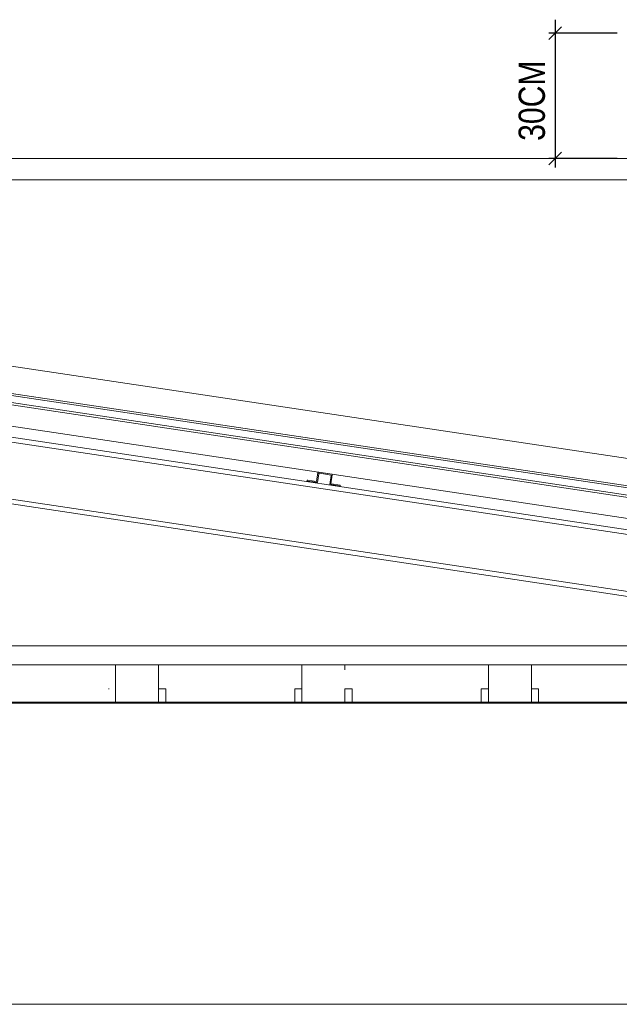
# Model space of a CAD drawing. Header units: millimetres. Extents: x -16331 to -10174, y -4135 to -3584.
# Tile 350 of 456: x -10261.29 to -10256.27, y -3959.25 to -3951.01. Entities that reach past the tile are written whole.
import ezdxf

# ---------------------------------------------------------------- set-up
doc = ezdxf.new("R2010")
doc.units = ezdxf.units.MM
doc.linetypes.add('DASHED', pattern=[1.905, 1.27, -0.635])
doc.layers.add('A-DETL-MBND', color=7, linetype='Continuous')
for name, color, linetype, lineweight in [('AUDIT_I_130826235919-2', 7, 'Continuous', 20), ('DI-Elementos externos em corte', 9, 'Continuous', 18), ('DI-Elementos externos em vista', 9, 'Continuous', 5), ('IFC-Cobertura-Contorno', 253, 'Continuous', 5), ('IFC-Elemento construtivo genérico-Contorno', 253, 'Continuous', 5), ('IFC-Parede padrão-Contorno', 44, 'Continuous', 5), ('IFC-Parede-Contorno', 42, 'Continuous', 5)]:
    doc.layers.add(name, color=color, linetype=linetype, lineweight=lineweight)
doc.styles.add('ArialNarrow', font='ARIALN.TTF')

msp = doc.modelspace()

# ---------------------------------------------------------------- linework, layer by layer
at = {"layer": 'A-DETL-MBND', "linetype": 'DASHED'}
msp.add_line((-10256.8066, -3951.0054), (-10256.8066, -3952.2433), dxfattribs=at)
at = {"layer": 'A-DETL-MBND', "linetype": 'Continuous'}
for p, q in [((-10256.8598, -3951.1717), (-10256.7536, -3951.0652)), ((-10256.2874, -3951.1184), (-10256.8598, -3951.1184)), ((-10256.7533, -3952.1132), (-10256.8598, -3952.2197)), ((-10256.2874, -3952.1665), (-10256.8598, -3952.1665))]:
    msp.add_line(p, q, dxfattribs=at)
at = {"layer": 'DI-Elementos externos em corte'}
for p, q in [((-10270.8236, -3952.8104), (-10257.1575, -3954.8603)), ((-10253.1861, -3955.3758), (-10268.5443, -3953.0721)), ((-10268.5443, -3953.1328), (-10253.1861, -3955.4365)), ((-10258.7915, -3954.7962), (-10258.8028, -3954.8712)), ((-10258.7961, -3954.8803), (-10258.7848, -3954.8053)), ((-10258.7909, -3954.7921), (-10258.7915, -3954.7962)), ((-10258.7847, -3954.793), (-10258.7909, -3954.7921)), ((-10258.7848, -3954.8053), (-10258.7842, -3954.8012)), ((-10258.6722, -3954.8099), (-10258.7847, -3954.793)), ((-10258.7842, -3954.8012), (-10258.7788, -3954.802)), ((-10258.7788, -3954.802), (-10258.6813, -3954.8166)), ((-10258.882, -3954.8598), (-10258.8831, -3954.8673)), ((-10258.8831, -3954.8673), (-10258.8785, -3954.868)), ((-10258.8819, -3954.8594), (-10258.882, -3954.8598)), ((-10258.8778, -3954.86), (-10258.8819, -3954.8594)), ((-10258.8785, -3954.868), (-10258.7961, -3954.8803)), ((-10258.8028, -3954.8712), (-10258.8778, -3954.86)), ((-10258.682, -3954.8208), (-10258.6932, -3954.8957)), ((-10258.6841, -3954.889), (-10258.6729, -3954.8141)), ((-10258.68, -3954.8896), (-10258.6841, -3954.889)), ((-10258.6813, -3954.8166), (-10258.682, -3954.8208)), ((-10258.605, -3954.9009), (-10258.68, -3954.8896)), ((-10258.6729, -3954.8141), (-10258.6722, -3954.8099)), ((-10257.1575, -3954.8603), (-10254.6058, -3955.2431)), ((-10258.6932, -3954.8957), (-10258.6887, -3954.8964)), ((-10258.6887, -3954.8964), (-10258.6062, -3954.9088)), ((-10258.6062, -3954.9088), (-10258.6051, -3954.9013)), ((-10258.6051, -3954.9013), (-10258.605, -3954.9009)), ((-10257.5129, -3956.2465), (-10261.8657, -3956.2465)), ((-10260.8294, -3956.2465), (-10261.8657, -3956.2465)), ((-10253.8261, -3956.2465), (-10260.8294, -3956.2465)), ((-10255.9576, -3956.2465), (-10257.5129, -3956.2465)), ((-10261.6857, -3956.4065), (-10260.8294, -3956.4065)), ((-10260.8294, -3956.4065), (-10260.4857, -3956.4065)), ((-10260.4857, -3956.4065), (-10260.1257, -3956.4065)), ((-10260.4395, -3956.4065), (-10260.4857, -3956.4065)), ((-10260.4857, -3956.4065), (-10260.4857, -3956.6065)), ((-10260.1257, -3956.4065), (-10260.4395, -3956.4065)), ((-10260.1257, -3956.4065), (-10258.9257, -3956.4065)), ((-10260.1257, -3956.4475), (-10260.1257, -3956.4065)), ((-10260.1257, -3956.6065), (-10260.1257, -3956.4475)), ((-10258.9257, -3956.4065), (-10258.5657, -3956.4065)), ((-10258.8795, -3956.4065), (-10258.9257, -3956.4065)), ((-10258.9257, -3956.4065), (-10258.9257, -3956.6065)), ((-10258.5657, -3956.4065), (-10258.8795, -3956.4065)), ((-10258.5657, -3956.4065), (-10257.3657, -3956.4065)), ((-10258.5657, -3956.4475), (-10258.5657, -3956.4065)), ((-10257.3657, -3956.4065), (-10257.0057, -3956.4065)), ((-10257.3195, -3956.4065), (-10257.3657, -3956.4065)), ((-10257.3657, -3956.4065), (-10257.3657, -3956.6065)), ((-10257.0057, -3956.4065), (-10257.3195, -3956.4065)), ((-10257.0057, -3956.4065), (-10255.8057, -3956.4065)), ((-10257.0057, -3956.4475), (-10257.0057, -3956.4065)), ((-10257.0057, -3956.6065), (-10257.0057, -3956.4475)), ((-10260.538, -3956.6065), (-10260.5457, -3956.6065)), ((-10260.4857, -3956.6065), (-10260.4857, -3956.6854)), ((-10260.1257, -3956.7185), (-10260.1257, -3956.6065)), ((-10260.118, -3956.6065), (-10260.1257, -3956.6065)), ((-10260.1257, -3956.6065), (-10260.1257, -3956.7111)), ((-10260.0657, -3956.6065), (-10260.118, -3956.6065)), ((-10260.0657, -3956.6219), (-10260.0657, -3956.6065)), ((-10258.978, -3956.6065), (-10258.9857, -3956.6065)), ((-10258.9857, -3956.6065), (-10258.9857, -3956.7111)), ((-10258.9257, -3956.6065), (-10258.978, -3956.6065)), ((-10258.9257, -3956.6065), (-10258.9257, -3956.6854)), ((-10258.9257, -3956.6219), (-10258.9257, -3956.6065)), ((-10258.558, -3956.6065), (-10258.5657, -3956.6065)), ((-10258.5657, -3956.6065), (-10258.5657, -3956.7111)), ((-10258.5657, -3956.7185), (-10258.5657, -3956.6065)), ((-10258.5057, -3956.6065), (-10258.558, -3956.6065)), ((-10258.5057, -3956.6219), (-10258.5057, -3956.6065)), ((-10257.418, -3956.6065), (-10257.4257, -3956.6065)), ((-10257.4257, -3956.6065), (-10257.4257, -3956.7111)), ((-10257.3657, -3956.6065), (-10257.418, -3956.6065)), ((-10257.3657, -3956.6065), (-10257.3657, -3956.6854)), ((-10257.3657, -3956.6219), (-10257.3657, -3956.6065)), ((-10256.998, -3956.6065), (-10257.0057, -3956.6065)), ((-10257.0057, -3956.6065), (-10257.0057, -3956.7111)), ((-10257.0057, -3956.7185), (-10257.0057, -3956.6065)), ((-10256.9457, -3956.6065), (-10256.998, -3956.6065)), ((-10256.9457, -3956.6219), (-10256.9457, -3956.6065)), ((-10260.4857, -3956.7185), (-10260.4857, -3956.6219)), ((-10260.4857, -3956.6854), (-10260.4857, -3956.7185)), ((-10260.0657, -3956.7185), (-10260.0657, -3956.6219)), ((-10258.9257, -3956.7185), (-10258.9257, -3956.6219)), ((-10258.9257, -3956.6854), (-10258.9257, -3956.7185)), ((-10258.5057, -3956.7185), (-10258.5057, -3956.6219)), ((-10257.3657, -3956.7185), (-10257.3657, -3956.6219)), ((-10257.3657, -3956.6854), (-10257.3657, -3956.7185)), ((-10256.9457, -3956.7185), (-10256.9457, -3956.6219)), ((-10261.8261, -3956.7265), (-10254.8293, -3956.7265)), ((-10261.6857, -3956.7265), (-10260.5457, -3956.7265)), ((-10260.8228, -3956.7185), (-10261.6257, -3956.7185)), ((-10253.8261, -3956.7185), (-10260.8228, -3956.7185)), ((-10260.5457, -3956.7185), (-10260.5457, -3956.7265)), ((-10260.5457, -3956.7265), (-10260.4857, -3956.7265)), ((-10260.5457, -3956.7265), (-10260.4933, -3956.7265)), ((-10260.4933, -3956.7265), (-10260.4857, -3956.7265)), ((-10260.4857, -3956.7185), (-10260.4857, -3956.7265)), ((-10260.4857, -3956.7265), (-10260.4857, -3956.7185)), ((-10260.4857, -3956.7265), (-10260.1257, -3956.7265)), ((-10260.4857, -3956.7265), (-10260.1718, -3956.7265)), ((-10260.1718, -3956.7265), (-10260.1257, -3956.7265)), ((-10260.1257, -3956.7185), (-10260.1257, -3956.7265)), ((-10260.1257, -3956.7265), (-10258.9857, -3956.7265)), ((-10260.1257, -3956.7265), (-10260.0733, -3956.7265)), ((-10260.0733, -3956.7265), (-10260.0657, -3956.7265)), ((-10260.0657, -3956.7265), (-10260.0657, -3956.7185)), ((-10258.9857, -3956.7185), (-10258.9857, -3956.7265)), ((-10258.9857, -3956.7265), (-10258.9257, -3956.7265)), ((-10258.9857, -3956.7265), (-10258.9333, -3956.7265)), ((-10258.9333, -3956.7265), (-10258.9257, -3956.7265)), ((-10258.9257, -3956.7185), (-10258.9257, -3956.7265)), ((-10258.9257, -3956.7265), (-10258.9257, -3956.7185)), ((-10258.9257, -3956.7265), (-10258.5657, -3956.7265)), ((-10258.9257, -3956.7265), (-10258.6118, -3956.7265)), ((-10258.6118, -3956.7265), (-10258.5657, -3956.7265)), ((-10258.5657, -3956.7111), (-10258.5657, -3956.7185)), ((-10258.5657, -3956.7185), (-10258.5657, -3956.7265)), ((-10258.5657, -3956.7265), (-10258.5657, -3956.7185)), ((-10258.5657, -3956.7265), (-10258.5057, -3956.7265)), ((-10258.5657, -3956.7265), (-10258.5133, -3956.7265)), ((-10258.5133, -3956.7265), (-10258.5057, -3956.7265)), ((-10258.5057, -3956.7265), (-10258.5057, -3956.7185)), ((-10258.5057, -3956.7265), (-10257.5129, -3956.7265)), ((-10257.5129, -3956.7265), (-10257.4257, -3956.7265)), ((-10257.4257, -3956.7111), (-10257.4257, -3956.7185)), ((-10257.4257, -3956.7185), (-10257.4257, -3956.7265)), ((-10257.4257, -3956.7265), (-10257.3657, -3956.7265)), ((-10257.4257, -3956.7265), (-10257.3733, -3956.7265)), ((-10257.3733, -3956.7265), (-10257.3657, -3956.7265)), ((-10257.3657, -3956.7185), (-10257.3657, -3956.7265)), ((-10257.3657, -3956.7265), (-10257.3657, -3956.7185)), ((-10257.3657, -3956.7265), (-10257.0057, -3956.7265)), ((-10257.3657, -3956.7265), (-10257.0518, -3956.7265)), ((-10257.0518, -3956.7265), (-10257.0057, -3956.7265)), ((-10257.0057, -3956.7111), (-10257.0057, -3956.7185)), ((-10257.0057, -3956.7185), (-10257.0057, -3956.7265)), ((-10257.0057, -3956.7265), (-10257.0057, -3956.7185)), ((-10257.0057, -3956.7265), (-10256.9457, -3956.7265)), ((-10257.0057, -3956.7265), (-10256.9533, -3956.7265)), ((-10256.9533, -3956.7265), (-10256.9457, -3956.7265)), ((-10256.9457, -3956.7265), (-10256.9457, -3956.7185)), ((-10256.9457, -3956.7265), (-10255.9576, -3956.7265))]:
    msp.add_line(p, q, dxfattribs=at)
at = {"layer": 'DI-Elementos externos em corte', "lineweight": 5}
for p, q in [((-10270.8236, -3952.8104), (-10257.1575, -3954.8603)), ((-10253.1861, -3955.3758), (-10268.5443, -3953.0721)), ((-10268.5443, -3953.1328), (-10253.1861, -3955.4365)), ((-10258.7915, -3954.7962), (-10258.8028, -3954.8712)), ((-10258.7961, -3954.8803), (-10258.7848, -3954.8053)), ((-10258.7909, -3954.7921), (-10258.7915, -3954.7962)), ((-10258.7847, -3954.793), (-10258.7909, -3954.7921)), ((-10258.7848, -3954.8053), (-10258.7842, -3954.8012)), ((-10258.6722, -3954.8099), (-10258.7847, -3954.793)), ((-10258.7842, -3954.8012), (-10258.7788, -3954.802)), ((-10258.7788, -3954.802), (-10258.6813, -3954.8166)), ((-10258.882, -3954.8598), (-10258.8831, -3954.8673)), ((-10258.8831, -3954.8673), (-10258.8785, -3954.868)), ((-10258.8819, -3954.8594), (-10258.882, -3954.8598)), ((-10258.8778, -3954.86), (-10258.8819, -3954.8594)), ((-10258.8785, -3954.868), (-10258.7961, -3954.8803)), ((-10258.8028, -3954.8712), (-10258.8778, -3954.86)), ((-10258.682, -3954.8208), (-10258.6932, -3954.8957)), ((-10258.6841, -3954.889), (-10258.6729, -3954.8141)), ((-10258.68, -3954.8896), (-10258.6841, -3954.889)), ((-10258.6813, -3954.8166), (-10258.682, -3954.8208)), ((-10258.605, -3954.9009), (-10258.68, -3954.8896)), ((-10258.6729, -3954.8141), (-10258.6722, -3954.8099)), ((-10257.1575, -3954.8603), (-10254.6058, -3955.2431)), ((-10258.6932, -3954.8957), (-10258.6887, -3954.8964)), ((-10258.6887, -3954.8964), (-10258.6062, -3954.9088)), ((-10258.6062, -3954.9088), (-10258.6051, -3954.9013)), ((-10258.6051, -3954.9013), (-10258.605, -3954.9009)), ((-10257.5129, -3956.2465), (-10261.8657, -3956.2465)), ((-10260.8294, -3956.2465), (-10261.8657, -3956.2465)), ((-10253.8261, -3956.2465), (-10260.8294, -3956.2465)), ((-10255.9576, -3956.2465), (-10257.5129, -3956.2465)), ((-10261.6857, -3956.4065), (-10260.8294, -3956.4065)), ((-10260.8294, -3956.4065), (-10260.4857, -3956.4065)), ((-10260.4857, -3956.4065), (-10260.1257, -3956.4065)), ((-10260.4395, -3956.4065), (-10260.4857, -3956.4065)), ((-10260.4857, -3956.4065), (-10260.4857, -3956.6065)), ((-10260.1257, -3956.4065), (-10260.4395, -3956.4065)), ((-10260.1257, -3956.4065), (-10258.9257, -3956.4065)), ((-10260.1257, -3956.4475), (-10260.1257, -3956.4065)), ((-10260.1257, -3956.6065), (-10260.1257, -3956.4475)), ((-10258.9257, -3956.4065), (-10258.5657, -3956.4065)), ((-10258.8795, -3956.4065), (-10258.9257, -3956.4065)), ((-10258.9257, -3956.4065), (-10258.9257, -3956.6065)), ((-10258.5657, -3956.4065), (-10258.8795, -3956.4065)), ((-10258.5657, -3956.4065), (-10257.3657, -3956.4065)), ((-10258.5657, -3956.4475), (-10258.5657, -3956.4065)), ((-10257.3657, -3956.4065), (-10257.0057, -3956.4065)), ((-10257.3195, -3956.4065), (-10257.3657, -3956.4065)), ((-10257.3657, -3956.4065), (-10257.3657, -3956.6065)), ((-10257.0057, -3956.4065), (-10257.3195, -3956.4065)), ((-10257.0057, -3956.4065), (-10255.8057, -3956.4065)), ((-10257.0057, -3956.4475), (-10257.0057, -3956.4065)), ((-10257.0057, -3956.6065), (-10257.0057, -3956.4475)), ((-10260.538, -3956.6065), (-10260.5457, -3956.6065)), ((-10260.4857, -3956.6065), (-10260.4857, -3956.6854)), ((-10260.1257, -3956.7185), (-10260.1257, -3956.6065)), ((-10260.118, -3956.6065), (-10260.1257, -3956.6065)), ((-10260.1257, -3956.6065), (-10260.1257, -3956.7111)), ((-10260.0657, -3956.6065), (-10260.118, -3956.6065)), ((-10260.0657, -3956.6219), (-10260.0657, -3956.6065)), ((-10258.978, -3956.6065), (-10258.9857, -3956.6065)), ((-10258.9857, -3956.6065), (-10258.9857, -3956.7111)), ((-10258.9257, -3956.6065), (-10258.978, -3956.6065)), ((-10258.9257, -3956.6065), (-10258.9257, -3956.6854)), ((-10258.9257, -3956.6219), (-10258.9257, -3956.6065)), ((-10258.558, -3956.6065), (-10258.5657, -3956.6065)), ((-10258.5657, -3956.6065), (-10258.5657, -3956.7111)), ((-10258.5657, -3956.7185), (-10258.5657, -3956.6065)), ((-10258.5057, -3956.6065), (-10258.558, -3956.6065)), ((-10258.5057, -3956.6219), (-10258.5057, -3956.6065)), ((-10257.418, -3956.6065), (-10257.4257, -3956.6065)), ((-10257.4257, -3956.6065), (-10257.4257, -3956.7111)), ((-10257.3657, -3956.6065), (-10257.418, -3956.6065)), ((-10257.3657, -3956.6065), (-10257.3657, -3956.6854)), ((-10257.3657, -3956.6219), (-10257.3657, -3956.6065)), ((-10256.998, -3956.6065), (-10257.0057, -3956.6065)), ((-10257.0057, -3956.6065), (-10257.0057, -3956.7111)), ((-10257.0057, -3956.7185), (-10257.0057, -3956.6065)), ((-10256.9457, -3956.6065), (-10256.998, -3956.6065)), ((-10256.9457, -3956.6219), (-10256.9457, -3956.6065)), ((-10260.4857, -3956.7185), (-10260.4857, -3956.6219)), ((-10260.4857, -3956.6854), (-10260.4857, -3956.7185)), ((-10260.0657, -3956.7185), (-10260.0657, -3956.6219)), ((-10258.9257, -3956.7185), (-10258.9257, -3956.6219)), ((-10258.9257, -3956.6854), (-10258.9257, -3956.7185)), ((-10258.5057, -3956.7185), (-10258.5057, -3956.6219)), ((-10257.3657, -3956.7185), (-10257.3657, -3956.6219)), ((-10257.3657, -3956.6854), (-10257.3657, -3956.7185)), ((-10256.9457, -3956.7185), (-10256.9457, -3956.6219)), ((-10261.8261, -3956.7265), (-10254.8293, -3956.7265)), ((-10261.6857, -3956.7265), (-10260.5457, -3956.7265)), ((-10260.8228, -3956.7185), (-10261.6257, -3956.7185)), ((-10253.8261, -3956.7185), (-10260.8228, -3956.7185)), ((-10260.5457, -3956.7185), (-10260.5457, -3956.7265)), ((-10260.5457, -3956.7265), (-10260.4857, -3956.7265)), ((-10260.5457, -3956.7265), (-10260.4933, -3956.7265)), ((-10260.4933, -3956.7265), (-10260.4857, -3956.7265)), ((-10260.4857, -3956.7185), (-10260.4857, -3956.7265)), ((-10260.4857, -3956.7265), (-10260.4857, -3956.7185)), ((-10260.4857, -3956.7265), (-10260.1257, -3956.7265)), ((-10260.4857, -3956.7265), (-10260.1718, -3956.7265)), ((-10260.1718, -3956.7265), (-10260.1257, -3956.7265)), ((-10260.1257, -3956.7185), (-10260.1257, -3956.7265)), ((-10260.1257, -3956.7265), (-10258.9857, -3956.7265)), ((-10260.1257, -3956.7265), (-10260.0733, -3956.7265)), ((-10260.0733, -3956.7265), (-10260.0657, -3956.7265)), ((-10260.0657, -3956.7265), (-10260.0657, -3956.7185)), ((-10258.9857, -3956.7185), (-10258.9857, -3956.7265)), ((-10258.9857, -3956.7265), (-10258.9257, -3956.7265)), ((-10258.9857, -3956.7265), (-10258.9333, -3956.7265)), ((-10258.9333, -3956.7265), (-10258.9257, -3956.7265)), ((-10258.9257, -3956.7185), (-10258.9257, -3956.7265)), ((-10258.9257, -3956.7265), (-10258.9257, -3956.7185)), ((-10258.9257, -3956.7265), (-10258.5657, -3956.7265)), ((-10258.9257, -3956.7265), (-10258.6118, -3956.7265)), ((-10258.6118, -3956.7265), (-10258.5657, -3956.7265)), ((-10258.5657, -3956.7111), (-10258.5657, -3956.7185)), ((-10258.5657, -3956.7185), (-10258.5657, -3956.7265)), ((-10258.5657, -3956.7265), (-10258.5657, -3956.7185)), ((-10258.5657, -3956.7265), (-10258.5057, -3956.7265)), ((-10258.5657, -3956.7265), (-10258.5133, -3956.7265)), ((-10258.5133, -3956.7265), (-10258.5057, -3956.7265)), ((-10258.5057, -3956.7265), (-10258.5057, -3956.7185)), ((-10258.5057, -3956.7265), (-10257.5129, -3956.7265)), ((-10257.5129, -3956.7265), (-10257.4257, -3956.7265)), ((-10257.4257, -3956.7111), (-10257.4257, -3956.7185)), ((-10257.4257, -3956.7185), (-10257.4257, -3956.7265)), ((-10257.4257, -3956.7265), (-10257.3657, -3956.7265)), ((-10257.4257, -3956.7265), (-10257.3733, -3956.7265)), ((-10257.3733, -3956.7265), (-10257.3657, -3956.7265)), ((-10257.3657, -3956.7185), (-10257.3657, -3956.7265)), ((-10257.3657, -3956.7265), (-10257.3657, -3956.7185)), ((-10257.3657, -3956.7265), (-10257.0057, -3956.7265)), ((-10257.3657, -3956.7265), (-10257.0518, -3956.7265)), ((-10257.0518, -3956.7265), (-10257.0057, -3956.7265)), ((-10257.0057, -3956.7111), (-10257.0057, -3956.7185)), ((-10257.0057, -3956.7185), (-10257.0057, -3956.7265)), ((-10257.0057, -3956.7265), (-10257.0057, -3956.7185)), ((-10257.0057, -3956.7265), (-10256.9457, -3956.7265)), ((-10257.0057, -3956.7265), (-10256.9533, -3956.7265)), ((-10256.9533, -3956.7265), (-10256.9457, -3956.7265)), ((-10256.9457, -3956.7265), (-10256.9457, -3956.7185)), ((-10256.9457, -3956.7265), (-10255.9576, -3956.7265))]:
    msp.add_line(p, q, dxfattribs=at)
at = {"layer": 'DI-Elementos externos em vista'}
for p, q in [((-10253.1861, -3952.1665), (-10270.8236, -3952.1665)), ((-10270.8236, -3952.3465), (-10253.1861, -3952.3465)), ((-10253.1861, -3955.1312), (-10270.8236, -3952.4855)), ((-10253.1861, -3955.3596), (-10270.8236, -3952.714)), ((-10270.8236, -3952.714), (-10253.1861, -3955.3596)), ((-10270.8236, -3952.9863), (-10253.1861, -3955.6319)), ((-10253.3549, -3955.7006), (-10270.8236, -3953.0803)), ((-10270.8236, -3953.1207), (-10253.3608, -3955.7401)), ((-10253.4309, -3956.2069), (-10270.8236, -3953.598)), ((-10270.8236, -3953.6385), (-10253.4368, -3956.2465)), ((-10266.0273, -3956.2465), (-10253.6261, -3956.2465)), ((-10260.5457, -3956.2465), (-10261.8261, -3956.2465)), ((-10260.4857, -3956.2465), (-10260.5457, -3956.2465)), ((-10260.1257, -3956.2465), (-10260.4857, -3956.2465)), ((-10258.9857, -3956.2465), (-10260.1257, -3956.2465)), ((-10258.9257, -3956.2465), (-10258.9857, -3956.2465)), ((-10258.5657, -3956.2465), (-10258.9257, -3956.2465)), ((-10257.4257, -3956.2465), (-10258.5657, -3956.2465)), ((-10257.3657, -3956.2465), (-10257.4257, -3956.2465)), ((-10257.0057, -3956.2465), (-10257.3657, -3956.2465)), ((-10255.8657, -3956.2465), (-10257.0057, -3956.2465)), ((-10261.8261, -3959.2465), (-10257.2821, -3959.2465)), ((-10257.2821, -3959.2465), (-10257.1541, -3959.2465)), ((-10257.1541, -3959.2465), (-10256.8127, -3959.2465)), ((-10256.8127, -3959.2465), (-10253.8261, -3959.2465))]:
    msp.add_line(p, q, dxfattribs=at)
at = {"layer": 'IFC-Cobertura-Contorno', "lineweight": 5}
for p, q in [((-10253.1861, -3952.1665), (-10270.8236, -3952.1665)), ((-10270.8236, -3952.3465), (-10253.1861, -3952.3465)), ((-10270.8236, -3952.9863), (-10253.1861, -3955.6319)), ((-10253.3549, -3955.7006), (-10270.8236, -3953.0803)), ((-10270.8236, -3953.1207), (-10253.3608, -3955.7401)), ((-10253.4309, -3956.2069), (-10270.8236, -3953.598)), ((-10270.8236, -3953.6385), (-10253.4368, -3956.2465))]:
    msp.add_line(p, q, dxfattribs=at)
at = {"layer": 'IFC-Elemento construtivo genérico-Contorno', "lineweight": 5}
for p, q in [((-10253.1861, -3955.1312), (-10270.8236, -3952.4855)), ((-10253.1861, -3955.3596), (-10270.8236, -3952.714)), ((-10270.8236, -3952.714), (-10253.1861, -3955.3596))]:
    msp.add_line(p, q, dxfattribs=at)
at = {"layer": 'IFC-Parede padrão-Contorno', "lineweight": 5}
msp.add_line((-10266.0273, -3956.2465), (-10253.6261, -3956.2465), dxfattribs=at)
at = {"layer": 'IFC-Parede-Contorno', "lineweight": 5}
for p, q in [((-10260.5457, -3956.2465), (-10261.8261, -3956.2465)), ((-10260.4857, -3956.2465), (-10260.5457, -3956.2465)), ((-10260.1257, -3956.2465), (-10260.4857, -3956.2465)), ((-10258.9857, -3956.2465), (-10260.1257, -3956.2465)), ((-10258.9257, -3956.2465), (-10258.9857, -3956.2465)), ((-10258.5657, -3956.2465), (-10258.9257, -3956.2465)), ((-10257.4257, -3956.2465), (-10258.5657, -3956.2465)), ((-10257.3657, -3956.2465), (-10257.4257, -3956.2465)), ((-10257.0057, -3956.2465), (-10257.3657, -3956.2465)), ((-10255.8657, -3956.2465), (-10257.0057, -3956.2465)), ((-10261.8261, -3959.2465), (-10257.2821, -3959.2465)), ((-10257.2821, -3959.2465), (-10257.1541, -3959.2465)), ((-10257.1541, -3959.2465), (-10256.8127, -3959.2465)), ((-10256.8127, -3959.2465), (-10253.8261, -3959.2465))]:
    msp.add_line(p, q, dxfattribs=at)

# ---------------------------------------------------------------- texts
at = {"layer": 'AUDIT_I_130826235919-2', "insert": (-10256.8893, -3951.6833), "char_height": 0.22, "width": 0.64843, "attachment_point": 8, "rotation": 89.99979, "line_spacing_factor": 0.798, "style": 'ArialNarrow'}
msp.add_mtext('30CM', dxfattribs=at)

doc.saveas('drawing.dxf')
